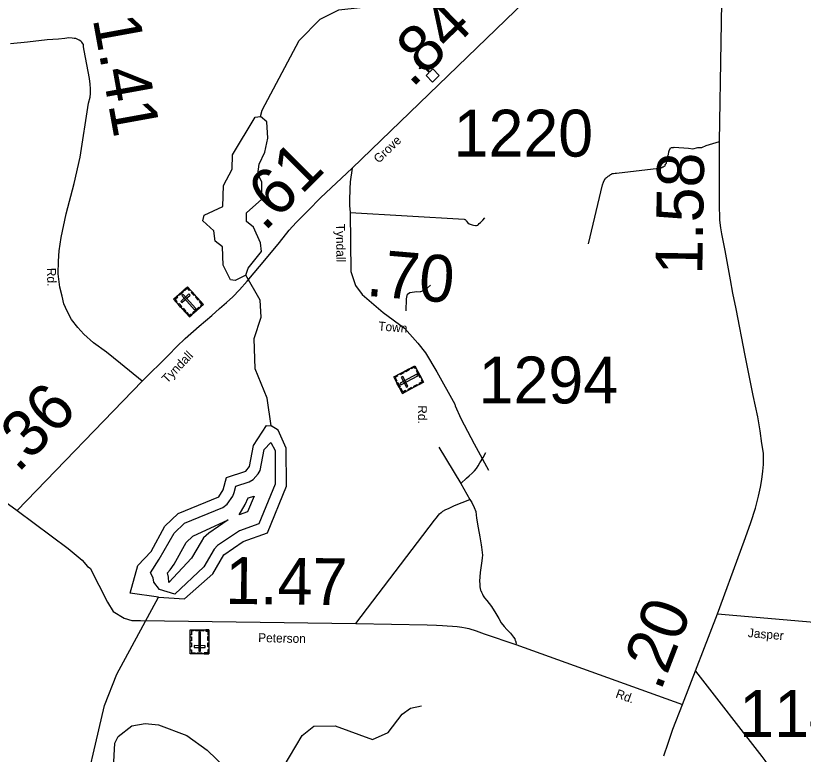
# Model space of a CAD drawing. Extents: x 2093524 to 2270757, y 289120 to 570408.
# Drawn here: x 2192870 to 2201272, y 416892 to 424769 of the extents above; entities that cross this region are included whole.
import ezdxf

# ---------------------------------------------------------------- set-up
doc = ezdxf.new("R2010")
doc.units = 0
for name, color, linetype in [('Exist Cultural Cemetery CELL', 7, 'Continuous'), ('Exist Cultural Educational Facility High CELL', 7, 'Continuous'), ('Exist Hydrographic Buffer Line', 7, 'Continuous'), ('Exist Hydrographic Creek Single Shore', 7, 'Continuous'), ('Exist Hydrographic Lake Shore', 7, 'Continuous'), ('Exist Hydrographic Misc Water Feature', 7, 'Continuous'), ('Exist Road Non-System Type 51', 7, 'Continuous'), ('Exist Road Primary US Attributed', 7, 'Continuous'), ('Exist Road Primary US Mileage Hundredths English Label', 7, 'Continuous'), ('Exist Road Secondary Mileage Hundredths English Label', 7, 'Continuous'), ('Exist Road Secondary Type 20 Attributed', 7, 'Continuous'), ('Exist Road Secondary Type 51 Attributed', 7, 'Continuous'), ('Exist Road Secondary Type 51 Label', 7, 'Continuous'), ('Exist Road Secondary Type 51 Number Label', 7, 'Continuous')]:
    doc.layers.add(name, color=color, linetype=linetype)

msp = doc.modelspace()

# ---------------------------------------------------------------- linework, layer by layer
at = {"layer": 'Exist Cultural Cemetery CELL'}
for points in [[(2194554.4, 421746.3), (2194703, 421878.8), (2194872.4, 421688.7), (2194723.8, 421556.2)], [(2194731.9, 421846.5), (2194723.4, 421838.9), (2194702, 421862.9), (2194671.7, 421835.9), (2194664.3, 421844.3), (2194703, 421878.8)], [(2194583.2, 421714), (2194591.7, 421721.5), (2194570.2, 421745.5), (2194600.5, 421772.5), (2194593.1, 421780.8), (2194554.4, 421746.3)], [(2194609.7, 421795.6), (2194648.3, 421830.1), (2194655.9, 421821.6), (2194617.2, 421787.1)], [(2194630.1, 421722.7), (2194642.5, 421708.7), (2194730.4, 421787.1), (2194718, 421801)], [(2194655.2, 421797), (2194641.3, 421784.5), (2194776.2, 421633.2), (2194790.2, 421645.6)], [(2194772, 421784.3), (2194743.2, 421816.7), (2194751.7, 421824.2), (2194780.5, 421791.9)], [(2194815.8, 421735.1), (2194787, 421767.4), (2194795.5, 421775), (2194824.3, 421742.7)], [(2194632.5, 421658.6), (2194603.7, 421690.9), (2194612.2, 421698.5), (2194641, 421666.2)], [(2194847.7, 421666.7), (2194840, 421675.3), (2194856.5, 421689.9), (2194829.6, 421720.1), (2194837.9, 421727.5), (2194872.4, 421688.7)], [(2194677.2, 421608.4), (2194648.4, 421640.7), (2194656.9, 421648.3), (2194685.7, 421616)], [(2194748.5, 421578.3), (2194740.8, 421586.9), (2194724.4, 421572.2), (2194697.5, 421602.4), (2194689.2, 421595), (2194723.7, 421556.2)], [(2194759.1, 421603), (2194822.4, 421659.5), (2194830, 421651), (2194766.6, 421594.5)], [(2196996.4, 420740.4), (2196902.7, 420916.1), (2197127.4, 421035.8), (2197221.1, 420860.2)], [(2197069, 420991.8), (2197030.8, 420971.4), (2197025.4, 420981.5), (2197063.6, 421001.9)], [(2197143, 421006.6), (2197132.9, 421001.2), (2197122.5, 421020.6), (2197086.9, 421001.6), (2197081.6, 421011.4), (2197127.4, 421035.8)], [(2196941, 420936.5), (2196946.3, 420926.5), (2196917.9, 420911.4), (2196937, 420875.6), (2196927.2, 420870.3), (2196902.7, 420916.1)], [(2197010.8, 420960.8), (2196972.6, 420940.4), (2196967.2, 420950.5), (2197005.5, 420970.9)], [(2196971, 420850.4), (2196979.8, 420833.9), (2197158.7, 420929.3), (2197149.9, 420945.8)], [(2197037.3, 420808.4), (2197053.7, 420817.2), (2196998.3, 420921.1), (2196981.9, 420912.3)], [(2197183.9, 420905.5), (2197144, 420980.4), (2197154.1, 420985.7), (2197194, 420910.8)], [(2196961.6, 420805.7), (2196937.2, 420851.5), (2196947.2, 420856.8), (2196971.6, 420811.1)], [(2197159.4, 420827.2), (2197121.2, 420806.9), (2197115.8, 420816.9), (2197154, 420837.3)], [(2197205.5, 420889.3), (2197195.3, 420883.9), (2197205.7, 420864.5), (2197170, 420845.5), (2197175.3, 420835.7), (2197221.1, 420860.1)], [(2197034.6, 420760.8), (2197029.3, 420770.8), (2197000.9, 420755.6), (2196981.8, 420791.4), (2196972, 420786.2), (2196996.4, 420740.4)], [(2197100.1, 420795.6), (2197061.8, 420775.2), (2197056.5, 420785.3), (2197094.7, 420805.7)], [(2194931.1, 417963.2), (2194732.1, 417963.4), (2194732.4, 418218.1), (2194931.4, 418217.8)], [(2194743.6, 418145.8), (2194743.6, 418102.5), (2194732.2, 418102.5), (2194732.3, 418145.8)], [(2194765.5, 418218), (2194765.5, 418206.5), (2194743.5, 418206.6), (2194743.4, 418166.2), (2194732.3, 418166.2), (2194732.4, 418218.1)], [(2194874, 418206.4), (2194789.1, 418206.5), (2194789.1, 418217.9), (2194874, 418217.8)], [(2194822.2, 417992.6), (2194840.8, 417992.6), (2194841.1, 418195.4), (2194822.4, 418195.4)], [(2194898.4, 418217.8), (2194898.4, 418206.3), (2194920.3, 418206.3), (2194920.3, 418165.9), (2194931.4, 418165.9), (2194931.5, 418217.8)], [(2194931.4, 418147.9), (2194931.3, 418104.6), (2194920, 418104.6), (2194920, 418147.9)], [(2194743.5, 418079.9), (2194743.5, 418036.5), (2194732.1, 418036.6), (2194732.2, 418079.9)], [(2194931.3, 418080.7), (2194931.3, 418037.4), (2194919.9, 418037.4), (2194919.9, 418080.7)], [(2194732, 418006.8), (2194743.4, 418006.8), (2194743.4, 417974.6), (2194783.9, 417974.6), (2194783.9, 417963.4), (2194732, 417963.5)], [(2194890.4, 418031.3), (2194890.4, 418050), (2194772.7, 418050.1), (2194772.7, 418031.4)], [(2194931.2, 418006.5), (2194919.9, 418006.5), (2194919.8, 417974.3), (2194879.3, 417974.4), (2194879.2, 417963.3), (2194931.1, 417963.2)], [(2194857.1, 417963.3), (2194805.3, 417963.4), (2194805.3, 417974.8), (2194857.1, 417974.7)]]:
    msp.add_lwpolyline(points, close=True, dxfattribs=at)
at = {"layer": 'Exist Cultural Educational Facility High CELL'}
msp.add_lwpolyline([(2197315.1, 424060.2), (2197247, 424130.6), (2197280.1, 424162.6), (2197228, 424216.6), (2197177.3, 424201.4), (2197197.8, 424261.7), (2197287, 424169.3), (2197320.1, 424201.3), (2197388.2, 424130.8)], close=True, dxfattribs=at)
at = {"layer": 'Exist Hydrographic Buffer Line'}
for points in [[(2194403.9, 418650.2), (2194344.4, 418728.3), (2194337, 418771.8), (2194306.6, 418828), (2194401.4, 418971), (2194558.6, 419249.1), (2194670, 419355.7), (2195081.1, 419525.4), (2195127.3, 419559.2), (2195184.5, 419644.8), (2195200.9, 419682), (2195217.9, 419751.4), (2195361.8, 419798.6), (2195401.6, 419820.7), (2195456.8, 419883.4), (2195478.1, 419920), (2195520.1, 420140.7), (2195591.3, 420216.5), (2195636.6, 420130.8), (2195639.1, 419773.3), (2195463.7, 419350.2), (2195255.6, 419274.9), (2195021, 419117.2), (2194985.4, 419078.6), (2194876.1, 418889.2), (2194566.7, 418597.8), (2194403.9, 418650.2)], [(2195254, 419444.5), (2195318.4, 419556.8), (2195348.3, 419625.8), (2195413.1, 419646.1), (2195343, 419476.7), (2195254, 419444.5)], [(2194504.3, 418723.1), (2194500, 418779.4), (2194487.3, 418826.5), (2194517, 418860.6), (2194559.9, 418918.9), (2194687, 419150.4), (2194758.8, 419219.2), (2195136.9, 419392.2), (2194929.8, 419248.7), (2194874.8, 419198.5), (2194846.7, 419158.6), (2194746.5, 418984.7), (2194504.3, 418723.1)]]:
    msp.add_lwpolyline(points, dxfattribs=at)
at = {"layer": 'Exist Hydrographic Creek Single Shore'}
for points in [[(2195481.4, 423694.8), (2195498.4, 423760.1), (2195892.3, 424506.6), (2196116.2, 424731.8), (2196315.3, 424832.8), (2197164.2, 424924.1), (2197305.3, 425006.5), (2197925.4, 425637), (2198097.4, 426119.1), (2198237.3, 426296.6), (2198568.4, 426572.2), (2198692.3, 426723.8), (2198849.4, 426976.6), (2198971.4, 427417), (2199127.4, 427800.9), (2199125.4, 427951.8)], [(2195596.4, 420396), (2195552.3, 420688.8), (2195425.4, 421002.9), (2195414.3, 421327.8), (2195488.4, 421552.7), (2195478.3, 421736.6), (2195326.4, 422002.1)], [(2193164.3, 415475.1), (2193130.3, 415525), (2193130.3, 415639.8), (2193204.3, 415782.6), (2193476.4, 416085.5), (2193550.2, 416267.7), (2193817.4, 417410.4), (2193948.2, 417745.7), (2194393.1, 418567.8)]]:
    msp.add_lwpolyline(points, dxfattribs=at)
at = {"layer": 'Exist Hydrographic Lake Shore'}
for points in [[(2195326.4, 422002.1), (2195210.3, 421945.3), (2195160.3, 421952.9), (2195084.4, 422108.6), (2195074.4, 422302.3), (2194999.3, 422366.1), (2194982.3, 422474.7), (2194864.4, 422582), (2194881.4, 422640.7), (2195080.3, 422735.1), (2195087.3, 422958.1), (2195177.3, 423133.4), (2195184.3, 423284.1), (2195423.3, 423686.1), (2195481.4, 423694.8)], [(2195326.4, 422002.1), (2195351.4, 422077), (2195491.2, 422254.6), (2195482.4, 422346.6), (2195406.3, 422512.1), (2195331.3, 422576), (2195330.3, 422667.8), (2195496.3, 422812.1), (2195494.3, 422995.9), (2195452.3, 423078.7), (2195468.3, 423186.6), (2195526.3, 423313.4), (2195558.3, 423463.6), (2195548.2, 423637.7), (2195481.4, 423694.8)], [(2194393.1, 418567.8), (2194092.2, 418610.8), (2194173.4, 418905.6), (2194314.2, 419053.7), (2194462.3, 419323), (2194603.3, 419458), (2195035.4, 419636.3), (2195084.4, 419710.8), (2195117.2, 419844.7), (2195324.3, 419912.7), (2195365.3, 419961), (2195406.3, 420186.6), (2195546.4, 420397), (2195596.4, 420396)], [(2194393.1, 418567.8), (2194669, 418549.8), (2194973.3, 418817.5), (2195089.3, 419018.6), (2195296.2, 419162.1), (2195554.4, 419255.3), (2195759.2, 419749.8), (2195756.4, 420156.6), (2195671.3, 420348.5), (2195596.4, 420396)]]:
    msp.add_lwpolyline(points, dxfattribs=at)
at = {"layer": 'Exist Hydrographic Misc Water Feature'}
for points in [[(2195721.3, 416749.3), (2195927.4, 417092.9), (2196051.4, 417192.1), (2196276.4, 417194.2), (2196677.2, 417048.4), (2196843.3, 417123.8), (2196992.4, 417317.7), (2197083.2, 417384.7), (2197199.3, 417408.7)], [(2193913.3, 416745.9), (2193928.3, 417011.4), (2193961.3, 417079.6), (2194110.2, 417194.7), (2194252.3, 417221.4), (2194393.4, 417205.4), (2194694.4, 417091.2), (2194912.4, 416936), (2195205.4, 416654.6)]]:
    msp.add_lwpolyline(points, dxfattribs=at)
at = {"layer": 'Exist Road Non-System Type 51'}
for p, q in [((2197385.3, 420166.3), (2197620.1, 419779)), ((2197620.1, 419779), (2197715.1, 419607.8))]:
    msp.add_line(p, q, dxfattribs=at)
for points in [[(2198981.8, 422335.5), (2199129.5, 422966.3), (2199141.2, 422992.3), (2199149.2, 423012.2), (2199157, 423026.4), (2199162.8, 423036.5), (2199172.8, 423044.5), (2199178.7, 423048.6), (2199188.7, 423056.6), (2199196.7, 423060.7), (2199208.7, 423068.7), (2199216.7, 423074.8), (2199226.6, 423080.8), (2199234.6, 423084.9), (2199248.4, 423086.9), (2199266.5, 423089.2), (2199280.6, 423089.2), (2199732, 423144.2), (2199756, 423146.4), (2199762, 423150.5), (2199772, 423156.5), (2199775.9, 423156.5), (2199787.9, 423164.7), (2199793.8, 423166.6), (2199801.8, 423172.7), (2199799.7, 423182.5), (2199813.4, 423196.7), (2199813.3, 423206.9), (2199819.2, 423240.9), (2199823, 423266.7), (2199833, 423288.8), (2199838.8, 423316.9), (2199842.6, 423329), (2199850.3, 423353.1), (2199856.4, 423358.9), (2199860.3, 423361.1), (2199864.3, 423363), (2199870.2, 423363.2), (2199874.2, 423365.1), (2199878.5, 423365.3), (2199886.3, 423365.2), (2199896.2, 423367.3), (2200048.2, 423356.4), (2200094.3, 423350.5), (2200148.4, 423362.9), (2200190.1, 423365.3), (2200236, 423383.8), (2200379.6, 423426.5)], [(2196438.5, 422669.7), (2197654.7, 422598.2), (2197662.5, 422596), (2197666.4, 422594.3), (2197670.6, 422588.3), (2197674.7, 422582.4), (2197694.9, 422558.3), (2197706.8, 422548.6), (2197716.9, 422544.4), (2197727, 422540.6), (2197740.7, 422538.7), (2197752.8, 422536.8), (2197775.1, 422533.1), (2197786.9, 422531.2), (2197799.1, 422535.3), (2197802.8, 422539.1), (2197814.8, 422551.4), (2197828.8, 422563.2), (2197854.6, 422589.6), (2197874.4, 422613.8)], [(2197033.6, 421620.3), (2197038.5, 421750.1), (2197044.5, 421786.4), (2197048.3, 421798.4), (2197074.3, 421818.6), (2197148, 421827), (2197184, 421825.3), (2197189.9, 421827.1), (2197202.2, 421831.5), (2197210.1, 421835.2), (2197232, 421847.6), (2197243.9, 421853.6), (2197257.9, 421861.8), (2197263.9, 421867.6), (2197295.6, 421895.8)], [(2197620.1, 419779), (2197677.7, 419835.5), (2197707.4, 419861.5), (2197739.2, 419891.7), (2197764.9, 419916.1), (2197784.7, 419940), (2197802.7, 419968.2), (2197820.4, 420000.3), (2197836.2, 420022.3), (2197856, 420058.6), (2197885.5, 420108.9)], [(2196496.8, 418287.9), (2197336.8, 419387.4), (2197354.7, 419411.3), (2197378.6, 419443.6), (2197392.3, 419455.5), (2197410.3, 419471.9), (2197416.3, 419475.7), (2197426, 419483.7), (2197458.2, 419502.1), (2197486, 419514.3), (2197551.6, 419546.8), (2197715.1, 419607.8)], [(2197715.1, 419607.8), (2197737.5, 419575.9), (2197761.6, 419522.3), (2197777.9, 419480.3), (2197786.6, 419408.3), (2197805.2, 419306.5), (2197819.7, 419210.8), (2197834.5, 419126.9), (2197838.5, 419100.9), (2197846.9, 419043), (2197849.3, 419015), (2197847.4, 418986.9), (2197843.5, 418954.8), (2197824.6, 418830.9), (2197817.2, 418736.9), (2197819.5, 418704.7), (2197821.6, 418676.8), (2197823.8, 418659), (2197827.8, 418642.9), (2197831.9, 418636.9), (2197837.8, 418621), (2197846.1, 418607.1), (2197848.2, 418599.2), (2197856.1, 418583.3), (2197870.4, 418561.3), (2197894.4, 418531.3), (2197947, 418467.9), (2197991.4, 418392.3), (2198025.7, 418338.5), (2198050.1, 418294.7), (2198080.4, 418252.7), (2198108.7, 418223), (2198148.9, 418183.5), (2198181.2, 418141.5), (2198193.3, 418121.6), (2198199.5, 418105.7), (2198201.4, 418101.7), (2198207.5, 418075.7), (2198205.6, 418063.6)], [(2200123, 417777.1), (2200830.7, 416866.5), (2200861.1, 416826.6), (2200875.4, 416804.6), (2200879.4, 416788.8), (2200885.6, 416772.9), (2200889.6, 416760.7), (2200895.8, 416738.9), (2200893.9, 416712.7), (2200891.9, 416694.7), (2200888.3, 416645), (2200843.9, 416158.8)]]:
    msp.add_lwpolyline(points, dxfattribs=at)
at = {"layer": 'Exist Road Primary US Attributed'}
for points in [[(2200356.2, 418389.2), (2200603.8, 419057.9), (2200654.9, 419202.2), (2200711.6, 419364.4), (2200760.5, 419515), (2200793.6, 419642.9), (2200817.2, 419741.1), (2200828.3, 419823.2), (2200841.9, 419911.2), (2200847.2, 419981.3), (2200846.4, 420103.3), (2200829.7, 420207), (2200812.7, 420340.8), (2200785.8, 420490.6), (2200738.2, 420718.2), (2200653.5, 421143.4), (2200555.9, 421644.5), (2200520.8, 421808.2), (2200493.9, 421952.1), (2200458.4, 422147.7), (2200437.8, 422265.5), (2200425.4, 422335.3), (2200404.6, 422443.3), (2200392, 422505.2), (2200381.6, 422589.1), (2200383.1, 422633), (2200376.6, 422718.7), (2200377.4, 422890.9), (2200379.6, 423426.5), (2200431.9, 426609.8)], [(2199983.4, 417422.3), (2200356.2, 418389.2)], [(2199783.2, 416873.3), (2199798.9, 416919.2), (2199814.6, 416967.5), (2199881.4, 417157.7), (2199983.4, 417422.3)]]:
    msp.add_lwpolyline(points, dxfattribs=at)
at = {"layer": 'Exist Road Secondary Type 20 Attributed'}
msp.add_line((2200356.2, 418389.2), (2203373.1, 418131.5), dxfattribs=at)
at = {"layer": 'Exist Road Secondary Type 51 Attributed'}
msp.add_line((2192885.8, 419492.5), (2194219.8, 420871.1), dxfattribs=at)
for points in [[(2196459.1, 423141.6), (2198814.6, 425416.9), (2198874.2, 425477.4), (2198904.1, 425509.6), (2198933.6, 425545.7), (2198955.4, 425582), (2198992.8, 425650.2), (2199028.4, 425742.3), (2199083.4, 425884.5), (2199181.7, 426123.3), (2199220.8, 426211.4), (2199242.5, 426261.5), (2199264.1, 426311.6), (2199287.9, 426349.8), (2199313.9, 426388), (2199335.5, 426418.1), (2199357.2, 426440.3)], [(2194219.8, 420871.1), (2193988.7, 421061.4), (2193837.9, 421180.5), (2193699.1, 421279.4), (2193596.7, 421372.6), (2193534.2, 421444.1), (2193465.7, 421529.7), (2193416.9, 421619.3), (2193384.3, 421695), (2193364, 421778.8), (2193341.3, 421872.7), (2193324.1, 422014.4), (2193325.2, 422150.5), (2193334.6, 422262.5), (2193355.5, 422404.4), (2193409.7, 422654.9), (2193493.6, 422979.3), (2193555.6, 423261.5), (2193647.4, 423836), (2193663.2, 423902.2), (2193668.9, 423940.2), (2193666.6, 423990.1), (2193664.3, 424038), (2193655.7, 424099.9), (2193601.6, 424397.5), (2193593.5, 424437.3), (2193591.4, 424461.3), (2193583.1, 424477.2), (2193575.1, 424487.2), (2193562.9, 424497.3), (2193547, 424507.1), (2193532.8, 424516.9), (2193510.9, 424524.9), (2193492.9, 424526.6), (2193471, 424528.6), (2193436.7, 424534.2), (2193394.9, 424527.9), (2193324.9, 424519.4), (2193206.9, 424510.6), (2192997.2, 424487.3), (2192813.4, 424468)], [(2194219.8, 420871.1), (2194499.8, 421149), (2194589.3, 421241.6), (2194678.6, 421328.1), (2194827.4, 421457), (2194960.6, 421570.1), (2195044.1, 421644.6), (2195119.8, 421709), (2195187.3, 421769.6), (2195256.6, 421844), (2195340.2, 421936.5), (2195546.1, 422181.7), (2195685, 422350.8), (2195787.9, 422481.2), (2195861.4, 422563.7), (2195988.6, 422690.8), (2196119.6, 422827.6), (2196459.1, 423141.6)], [(2196459.1, 423141.6), (2196438.2, 422997.7), (2196434.7, 422923.6), (2196433, 422885.6), (2196429.4, 422835.5), (2196429.4, 422805.6), (2196429.9, 422745.6), (2196438.5, 422669.7), (2196443.7, 422040.9), (2196495.7, 421890.4), (2196564.2, 421797.3), (2196788.7, 421602.9), (2197015.9, 421435.9), (2197158.2, 421277.1), (2197240.4, 421173.1), (2197360.8, 420970.5), (2197554, 420624.2), (2197558.2, 420608.4), (2197616.8, 420472.3), (2197759.1, 420201.3), (2197912.4, 419922.1)], [(2191902.5, 420205.9), (2192885.8, 419492.5)], [(2192885.8, 419492.5), (2193431, 419086.8), (2193580.2, 418960.9), (2193636.1, 418895.6), (2193664, 418876.9), (2193848.9, 418515.2), (2193909.6, 418415.2), (2194027.4, 418344.6), (2194106.8, 418317.4), (2194200, 418317.4), (2196496.8, 418287.9), (2197260.4, 418271.1), (2197358.5, 418267.8), (2197424.7, 418266.1), (2197474.5, 418262.5), (2197530.4, 418257.1), (2197578.6, 418253.2), (2197628.6, 418245.7), (2197668.6, 418241.9), (2197702.8, 418232.4), (2197780.7, 418208.9), (2197867, 418177.3), (2198205.6, 418063.6), (2199983.4, 417422.3)]]:
    msp.add_lwpolyline(points, dxfattribs=at)

# ---------------------------------------------------------------- texts
at = {"layer": 'Exist Road Primary US Mileage Hundredths English Label'}
for s, rotation, p in [('1.58', 89.0585, (2200194.1, 422005)), ('.20', 68.91516, (2199750.1, 417556))]:
    msp.add_text(s, height=500, rotation=rotation, dxfattribs=at).set_placement(p)
at = {"layer": 'Exist Road Secondary Mileage Hundredths English Label'}
for s, rotation, p in [('.84', 44.00766, (2197097.5, 423990.5)), ('1.41', 280.30207, (2193690.4, 424736.6)), ('.61', 44.96672, (2195524.6, 422458.7)), ('.70', 355.1197, (2196600.9, 421783)), ('.36', 45.94485, (2192893.7, 419882.7)), ('1.47', 359.26522, (2195103.8, 418496.7))]:
    msp.add_text(s, height=500, rotation=rotation, dxfattribs=at).set_placement(p)
at = {"layer": 'Exist Road Secondary Type 51 Label'}
for s, rotation, p in [('Grove', 44.00766, (2196743.1, 423189.9)), ('Tyndall', 270.88992, (2196285.9, 422549.8)), ('Rd.', 271.01831, (2193203.2, 422079)), ('Town', 355.1197, (2196734.8, 421413.8)), ('Tyndall', 46.02489, (2194485.4, 420842)), ('Rd.', 270.624, (2197160.1, 420613.7)), ('Jasper', 355.11807, (2200678.1, 418141.6)), ('Peterson', 358.70298, (2195455.7, 418088.8)), ('Rd.', 340.1654, (2199262.6, 417499.6))]:
    msp.add_text(s, height=95, rotation=rotation, dxfattribs=at).set_placement(p)
at = {"layer": 'Exist Road Secondary Type 51 Number Label'}
for s, p in [('1220', (2197542.1, 423266.7)), ('1294', (2197809.1, 420634.1)), ('1148', (2200589.7, 417075.4))]:
    msp.add_text(s, height=500, dxfattribs=at).set_placement(p)

doc.saveas('drawing.dxf')
